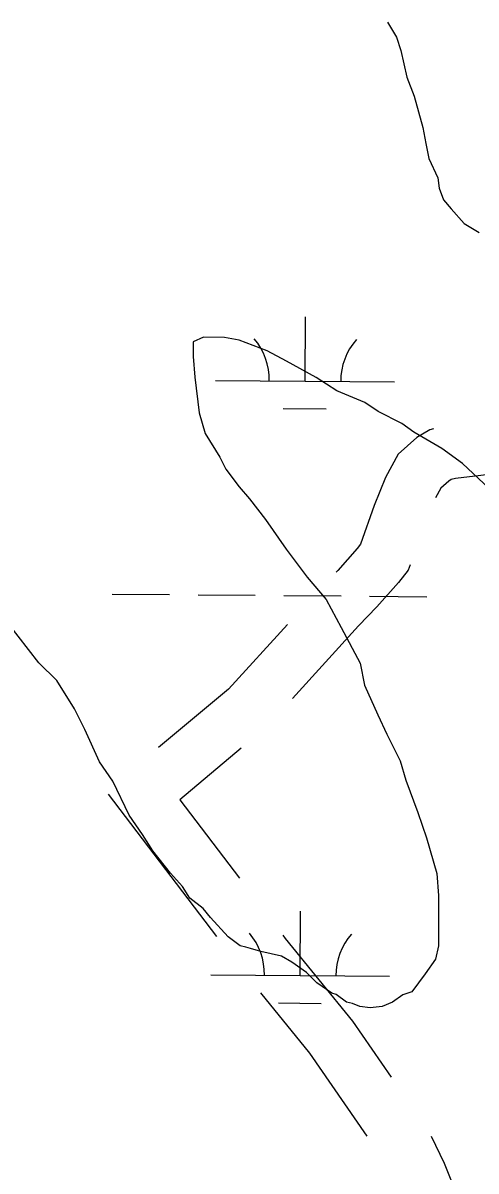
# Model space of a CAD drawing. Extents: x 3271442 to 3309282, y 752266 to 777610.
# Drawn here: x 3298925 to 3299179, y 770914 to 771556 of the extents above; entities that cross this region are included whole.
import ezdxf

# ---------------------------------------------------------------- set-up
doc = ezdxf.new("R2010")
doc.units = 0
for name, color, linetype in [('V-ROAD-CNTR', 7, 'Continuous'), ('V-SITE-VEGE', 7, 'Continuous'), ('V-WETL-SWMP', 7, 'Continuous')]:
    doc.layers.add(name, color=color, linetype=linetype)

msp = doc.modelspace()

# ---------------------------------------------------------------- linework, layer by layer
at = {"layer": 'V-ROAD-CNTR'}
msp.add_line((3298972.84, 771124.43), (3299033.33, 771044.8), dxfattribs=at)
for points in [[(3299154.81, 771328.8), (3299152.71, 771328.2), (3299145.46, 771323.92), (3299135.09, 771314.58), (3299128, 771301.63), (3299121.66, 771285.98), (3299113.98, 771264.33), (3299112.13, 771261.93), (3299101.18, 771249.63), (3299100.25, 771248.68)], [(3299246.95, 771323), (3299208.31, 771305.99), (3299181.23, 771302.69), (3299167.11, 771301.12), (3299164.64, 771300.41), (3299163.29, 771299.61), (3299158.96, 771295.71), (3299155.93, 771290.17)], [(3299141.72, 771252.81), (3299140.65, 771249.79), (3299135.24, 771242.77), (3299123.15, 771229.2), (3299112.88, 771218.63), (3299075.82, 771177.96)], [(3299073, 771219.41), (3299040.04, 771183.23), (3299000.92, 771150.43)], [(3299047.23, 771150.11), (3299012.89, 771121.31), (3299046.26, 771077.37)], [(3299070.45, 771045.52), (3299071.84, 771043.69), (3299109.47, 770997.45), (3299131.08, 770966.09)], [(3299057.92, 771013.27), (3299085.44, 770979.44), (3299117.45, 770933.02)], [(3299153.46, 770932.97), (3299160.81, 770918), (3299165.14, 770906.73), (3299169.14, 770894.12), (3299174.26, 770865.22), (3299178.5, 770836.87)]]:
    msp.add_lwpolyline(points, dxfattribs=at)
at = {"layer": 'V-SITE-VEGE'}
for p, q in [((3299129.07, 771556.34), (3299134.03, 771548.06)), ((3299134.03, 771548.06), (3299136.5, 771540.6)), ((3299136.5, 771540.6), (3299139.8, 771525.69)), ((3299139.8, 771525.69), (3299143.93, 771514.92)), ((3299143.93, 771514.92), (3299148.88, 771497.52)), ((3299148.88, 771497.52), (3299150.53, 771488.41)), ((3299150.53, 771488.41), (3299152.18, 771480.12)), ((3299152.18, 771480.12), (3299157.13, 771469.35)), ((3299157.13, 771469.35), (3299157.96, 771463.55)), ((3299157.96, 771463.55), (3299160.43, 771456.93)), ((3299160.43, 771456.93), (3299164.57, 771451.95)), ((3299164.57, 771451.95), (3299172.02, 771443.66)), ((3299172.02, 771443.66), (3299180.29, 771438.68)), ((3299020.38, 771377.57), (3299020.37, 771369.28)), ((3299026.18, 771380.04), (3299020.38, 771377.57)), ((3299037.78, 771380.03), (3299026.18, 771380.04)), ((3299046.06, 771378.36), (3299037.78, 771380.03)), ((3299061.79, 771372.55), (3299046.06, 771378.36)), ((3299020.37, 771369.28), (3299021.19, 771357.69)), ((3299072.55, 771366.74), (3299061.79, 771372.55)), ((3299089.1, 771357.61), (3299072.55, 771366.74)), ((3299021.19, 771357.69), (3299023.65, 771337.81)), ((3299100.69, 771350.15), (3299089.1, 771357.61)), ((3299116.42, 771343.51), (3299100.69, 771350.15)), ((3299123.87, 771338.53), (3299116.42, 771343.51)), ((3299023.65, 771337.81), (3299026.95, 771326.21)), ((3299137.11, 771331.89), (3299123.87, 771338.53)), ((3299143.73, 771326.91), (3299137.11, 771331.89)), ((3299026.95, 771326.21), (3299035.22, 771312.95)), ((3299159.46, 771317.79), (3299143.73, 771326.91)), ((3299171.04, 771309.49), (3299159.46, 771317.79)), ((3299035.22, 771312.95), (3299038.53, 771306.32)), ((3299038.53, 771306.32), (3299045.97, 771296.37)), ((3299185.94, 771295.4), (3299171.04, 771309.49)), ((3299045.97, 771296.37), (3299051.76, 771289.74)), ((3299051.76, 771289.74), (3299060.86, 771278.13)), ((3299060.86, 771278.13), (3299072.44, 771261.56)), ((3299072.44, 771261.56), (3299084.02, 771245.81)), ((3299084.02, 771245.81), (3299094.77, 771233.38)), ((3299094.77, 771233.38), (3299103.03, 771217.63)), ((3298934.06, 771197.93), (3298916.69, 771220.31)), ((3299103.03, 771217.63), (3299113.78, 771197.74)), ((3298943.98, 771187.98), (3298934.06, 771197.93)), ((3299113.78, 771197.74), (3299116.25, 771185.32)), ((3298953.91, 771172.24), (3298943.98, 771187.98)), ((3299116.25, 771185.32), (3299123.69, 771168.74)), ((3298959.69, 771160.64), (3298953.91, 771172.24)), ((3299123.69, 771168.74), (3299128.65, 771157.97)), ((3298967.95, 771142.41), (3298959.69, 771160.64)), ((3299128.65, 771157.97), (3299136.08, 771143.06)), ((3299136.08, 771143.06), (3299139.38, 771132.28)), ((3298975.4, 771131.63), (3298967.95, 771142.41)), ((3298984.49, 771112.57), (3298975.4, 771131.63)), ((3299139.38, 771132.28), (3299145.99, 771114.06)), ((3298991.93, 771101.8), (3298984.49, 771112.57)), ((3299145.99, 771114.06), (3299150.95, 771099.97)), ((3298997.72, 771092.68), (3298991.93, 771101.8)), ((3299150.95, 771099.97), (3299156.72, 771080.09)), ((3299007.65, 771080.25), (3298997.72, 771092.68)), ((3299014.26, 771072.79), (3299007.65, 771080.25)), ((3299156.72, 771080.09), (3299157.54, 771067.67)), ((3299018.4, 771066.16), (3299014.26, 771072.79)), ((3299025.84, 771060.35), (3299018.4, 771066.16)), ((3299157.54, 771067.67), (3299157.51, 771039.51)), ((3299029.98, 771055.38), (3299025.84, 771060.35)), ((3299039.91, 771044.6), (3299029.98, 771055.38)), ((3299046.53, 771039.62), (3299039.91, 771044.6)), ((3299049.84, 771038.79), (3299046.53, 771039.62)), ((3299052.32, 771037.96), (3299049.84, 771038.79)), ((3299058.12, 771036.3), (3299052.32, 771037.96)), ((3299069.71, 771033.8), (3299058.12, 771036.3)), ((3299075.5, 771030.48), (3299069.71, 771033.8)), ((3299157.51, 771039.51), (3299155.84, 771032.06)), ((3299083.78, 771024.68), (3299075.5, 771030.48)), ((3299155.84, 771032.06), (3299150.04, 771023.78)), ((3299089.57, 771018.87), (3299083.78, 771024.68)), ((3299150.04, 771023.78), (3299142.57, 771013.85)), ((3299097.85, 771013.07), (3299089.57, 771018.87)), ((3299100.33, 771012.24), (3299097.85, 771013.07)), ((3299106.12, 771008.09), (3299100.33, 771012.24)), ((3299109.44, 771007.26), (3299106.12, 771008.09)), ((3299131.8, 771008.06), (3299126, 771005.58)), ((3299137.6, 771012.2), (3299131.8, 771008.06)), ((3299142.57, 771013.85), (3299137.6, 771012.2)), ((3299113.58, 771005.6), (3299109.44, 771007.26)), ((3299119.37, 771004.76), (3299113.58, 771005.6)), ((3299126, 771005.58), (3299119.37, 771004.76))]:
    msp.add_line(p, q, dxfattribs=at)
at = {"layer": 'V-WETL-SWMP'}
for p, q in [((3299082.89, 771355.55), (3299083.18, 771391.55)), ((3299032.89, 771355.96), (3299132.88, 771355.13)), ((3299070.76, 771340.21), (3299094.76, 771340.02)), ((3298975.06, 771236.36), (3299007.06, 771236.1)), ((3299023.05, 771235.96), (3299055.05, 771235.7)), ((3299071.05, 771235.57), (3299103.05, 771235.31)), ((3299119.05, 771235.17), (3299151.05, 771234.91)), ((3299080.15, 771022.88), (3299080.44, 771058.88)), ((3299030.15, 771023.29), (3299130.14, 771022.47)), ((3299068.02, 771007.55), (3299092.02, 771007.35))]:
    msp.add_line(p, q, dxfattribs=at)
for centre, start, end in [((3299027.65, 771356.48), 358.75626, 40.29991), ((3299138.13, 771355.57), 138.75625, 180.29991), ((3299024.91, 771023.81), 358.75626, 40.29991), ((3299135.39, 771022.9), 138.75625, 180.29991)]:
    msp.add_arc(centre, 35.25, start, end, dxfattribs=at)

doc.saveas('drawing.dxf')
